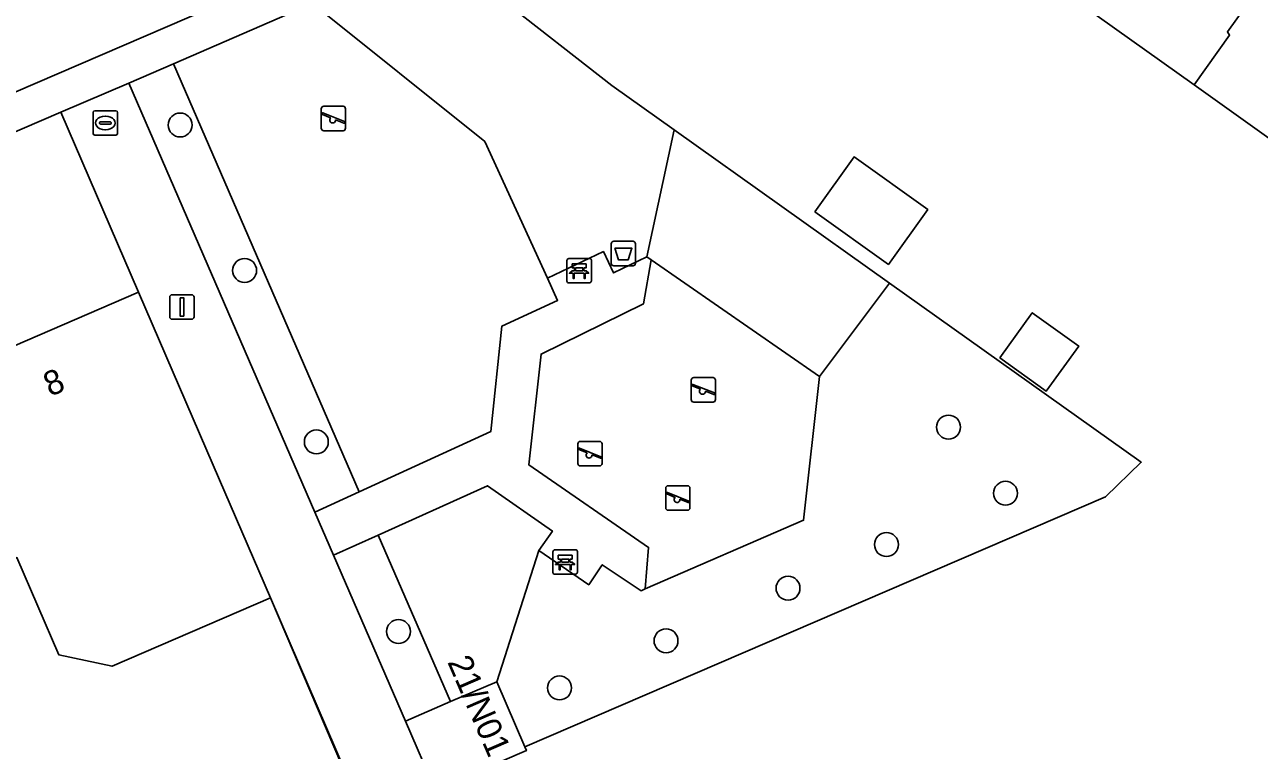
# Model space of a CAD drawing. Extents: x 157767 to 159172, y 387839 to 389425.
# Drawn here: x 158198 to 158248.5, y 388712.2 to 388741.9 of the extents above; entities that cross this region are included whole.
import ezdxf

# ---------------------------------------------------------------- set-up
doc = ezdxf.new("R2010")
doc.units = 0
for name, color, linetype in [('IMGEO_Afvalbak', 7, 'Continuous'), ('IMGEO_Bank', 7, 'Continuous'), ('IMGEO_Boom', 7, 'Continuous'), ('IMGEO_Erf', 7, 'Continuous'), ('IMGEO_Groenvoorziening', 7, 'Continuous'), ('IMGEO_Kolk', 7, 'Continuous'), ('IMGEO_Lichtmast', 7, 'Continuous'), ('IMGEO_Muur', 7, 'Continuous'), ('IMGEO_Pand', 7, 'Continuous'), ('IMGEO_Pand_nummerreeks', 7, 'Continuous'), ('IMGEO_Rijbaan_lokaal_open', 7, 'Continuous'), ('IMGEO_Speelvoorziening', 7, 'Continuous'), ('IMGEO_Terreindeel_zand', 7, 'Continuous'), ('IMGEO_Voetpad_open', 7, 'Continuous')]:
    doc.layers.add(name, color=color, linetype=linetype)

msp = doc.modelspace()

# ---------------------------------------------------------------- linework, layer by layer
at = {"layer": 'IMGEO_Afvalbak'}
for p, q in [((158222.016, 388732.127), (158222.016, 388732.927)), ((158222.016, 388732.927), (158222.016, 388732.127)), ((158222.116, 388733.027), (158222.906, 388733.027)), ((158222.906, 388733.027), (158222.116, 388733.027)), ((158223.006, 388732.927), (158223.006, 388732.127)), ((158223.006, 388732.127), (158223.006, 388732.927)), ((158222.906, 388732.027), (158222.116, 388732.027)), ((158222.116, 388732.027), (158222.906, 388732.027))]:
    msp.add_line(p, q, dxfattribs=at)
msp.add_lwpolyline([(158222.159, 388732.741), (158222.863, 388732.741), (158222.714, 388732.271), (158222.308, 388732.271), (158222.159, 388732.741)], dxfattribs=at)
for centre, start, end in [((158222.116, 388732.927), 90, 180), ((158222.116, 388732.927), 90, 180), ((158222.906, 388732.927), 0, 90), ((158222.906, 388732.927), 360, 90), ((158222.116, 388732.127), 180, 270), ((158222.116, 388732.127), 180, 270), ((158222.906, 388732.127), 270, 0), ((158222.906, 388732.127), 270, 0)]:
    msp.add_arc(centre, 0.1, start, end, dxfattribs=at)
at = {"layer": 'IMGEO_Bank'}
for p, q in [((158220.204, 388731.4), (158220.204, 388732.241)), ((158220.204, 388732.241), (158220.204, 388731.4)), ((158220.279, 388732.325), (158221.12, 388732.325)), ((158221.12, 388732.325), (158220.279, 388732.325)), ((158220.513, 388731.831), (158220.513, 388731.937)), ((158220.557, 388731.937), (158220.557, 388731.831)), ((158220.845, 388731.943), (158220.563, 388731.943)), ((158220.851, 388731.831), (158220.851, 388731.937)), ((158220.895, 388731.937), (158220.895, 388731.831)), ((158221.204, 388732.25), (158221.204, 388731.409)), ((158221.204, 388731.409), (158221.204, 388732.25)), ((158220.901, 388731.723), (158220.508, 388731.723)), ((158220.563, 388731.825), (158220.845, 388731.825)), ((158221.129, 388731.325), (158220.288, 388731.325)), ((158220.288, 388731.325), (158221.129, 388731.325)), ((158219.632, 388719.489), (158219.632, 388720.33)), ((158219.632, 388720.33), (158219.632, 388719.489)), ((158219.707, 388720.414), (158220.548, 388720.414)), ((158220.548, 388720.414), (158219.707, 388720.414)), ((158220.632, 388720.339), (158220.632, 388719.498)), ((158220.632, 388719.498), (158220.632, 388720.339)), ((158220.329, 388719.812), (158219.936, 388719.812)), ((158219.941, 388719.92), (158219.941, 388720.026)), ((158219.985, 388720.026), (158219.985, 388719.92)), ((158220.273, 388720.032), (158219.991, 388720.032)), ((158219.991, 388719.914), (158220.273, 388719.914)), ((158220.279, 388719.92), (158220.279, 388720.026)), ((158220.323, 388720.026), (158220.323, 388719.92)), ((158220.557, 388719.414), (158219.716, 388719.414)), ((158219.716, 388719.414), (158220.557, 388719.414))]:
    msp.add_line(p, q, dxfattribs=at)
for points in [[(158220.507, 388731.943), (158220.421, 388731.943), (158220.421, 388732.104), (158220.984, 388732.104), (158220.984, 388731.943), (158220.901, 388731.943)], [(158220.451, 388731.723), (158220.309, 388731.723), (158220.421, 388731.825), (158220.507, 388731.825)], [(158220.501, 388731.716), (158220.501, 388731.509), (158220.458, 388731.509), (158220.458, 388731.716)], [(158220.901, 388731.825), (158220.984, 388731.825), (158221.096, 388731.723), (158220.957, 388731.723)], [(158220.951, 388731.716), (158220.951, 388731.509), (158220.907, 388731.509), (158220.907, 388731.716)], [(158219.879, 388719.812), (158219.737, 388719.812), (158219.849, 388719.914), (158219.935, 388719.914)], [(158219.935, 388720.032), (158219.849, 388720.032), (158219.849, 388720.193), (158220.412, 388720.193), (158220.412, 388720.032), (158220.329, 388720.032)], [(158219.929, 388719.805), (158219.929, 388719.598), (158219.886, 388719.598), (158219.886, 388719.805)], [(158220.329, 388719.914), (158220.412, 388719.914), (158220.524, 388719.812), (158220.385, 388719.812)], [(158220.379, 388719.805), (158220.379, 388719.598), (158220.335, 388719.598), (158220.335, 388719.805)]]:
    msp.add_lwpolyline(points, dxfattribs=at)
for centre, radius, start, end in [((158220.282, 388732.247), 0.0779, 92.4484, 184.2845), ((158220.282, 388732.247), 0.0779, 92.4484, 184.2845), ((158220.506, 388731.936), 0.00671, 2.8957, 87.1043), ((158220.563, 388731.936), 0.00671, 92.8957, 177.1043), ((158220.845, 388731.936), 0.00671, 2.8957, 87.1043), ((158220.902, 388731.936), 0.00671, 92.8957, 177.1043), ((158221.126, 388732.247), 0.0779, 2.4484, 94.2845), ((158221.126, 388732.247), 0.0779, 2.4484, 94.2845), ((158220.282, 388731.403), 0.0779, 182.4484, 274.2845), ((158220.282, 388731.403), 0.0779, 182.4484, 274.2845), ((158220.451, 388731.716), 0.00671, 2.8957, 87.1043), ((158220.508, 388731.716), 0.00671, 92.8957, 177.1043), ((158220.506, 388731.832), 0.00671, 272.8957, 357.1043), ((158220.563, 388731.832), 0.00671, 182.8957, 267.1043), ((158220.845, 388731.832), 0.00671, 272.8957, 357.1043), ((158220.902, 388731.832), 0.00671, 182.8957, 267.1043), ((158220.9, 388731.716), 0.00671, 2.8957, 87.1043), ((158220.957, 388731.716), 0.00671, 92.8957, 177.1043), ((158221.126, 388731.403), 0.0779, 272.4484, 4.2845), ((158221.126, 388731.403), 0.0779, 272.4484, 4.2845), ((158219.71, 388720.336), 0.0779, 92.4484, 184.2845), ((158219.71, 388720.336), 0.0779, 92.4484, 184.2845), ((158220.554, 388720.336), 0.0779, 2.4484, 94.2845), ((158220.554, 388720.336), 0.0779, 2.4484, 94.2845), ((158219.879, 388719.805), 0.00671, 2.8957, 87.1043), ((158219.936, 388719.805), 0.00671, 92.8957, 177.1043), ((158219.934, 388720.025), 0.00671, 2.8957, 87.1043), ((158219.934, 388719.921), 0.00671, 272.8957, 357.1043), ((158219.991, 388720.025), 0.00671, 92.8957, 177.1043), ((158219.991, 388719.921), 0.00671, 182.8957, 267.1043), ((158220.273, 388720.025), 0.00671, 2.8957, 87.1043), ((158220.273, 388719.921), 0.00671, 272.8957, 357.1043), ((158220.33, 388720.025), 0.00671, 92.8957, 177.1043), ((158220.33, 388719.921), 0.00671, 182.8957, 267.1043), ((158220.328, 388719.805), 0.00671, 2.8957, 87.1043), ((158220.385, 388719.805), 0.00671, 92.8957, 177.1043), ((158219.71, 388719.492), 0.0779, 182.4484, 274.2845), ((158219.71, 388719.492), 0.0779, 182.4484, 274.2845), ((158220.554, 388719.492), 0.0779, 272.4484, 4.2845), ((158220.554, 388719.492), 0.0779, 272.4484, 4.2845)]:
    msp.add_arc(centre, radius, start, end, dxfattribs=at)
at = {"layer": 'IMGEO_Boom'}
for centre in [(158204.397, 388737.783), (158207.03, 388731.836), (158235.804, 388725.431), (158209.962, 388724.825), (158238.132, 388722.725), (158233.264, 388720.629), (158229.242, 388718.843), (158213.321, 388717.071), (158224.255, 388716.695), (158219.903, 388714.766)]:
    msp.add_circle(centre, 0.489, dxfattribs=at)
at = {"layer": 'IMGEO_Erf'}
for points in [[(158212.961, 388746.496), (158222.043, 388739.397), (158224.591, 388737.583), (158233.388, 388731.323), (158243.682, 388723.997), (158242.224, 388722.582), (158218.48, 388712.357), (158218.547, 388712.202), (158214.816, 388710.595), (158222.246, 388693.191), (158226.572, 388683.059), (158265.791, 388699.949)], [(158250.708, 388735.948), (158245.845, 388739.419), (158238.012, 388745.009)], [(158171.568, 388659.372), (158223.84, 388681.871), (158219.492, 388691.965), (158213.098, 388706.716), (158208.021, 388704.53), (158206.896, 388707.144), (158211.972, 388709.33), (158208.082, 388718.445), (158201.61, 388715.654), (158199.433, 388716.121), (158197.722, 388720.099), (158196.136, 388719.417), (158194.406, 388718.672), (158192.038, 388724.176), (158190.062, 388728.768), (158196.37, 388731.488), (158197.56, 388728.729), (158202.694, 388730.943), (158199.515, 388738.309), (158146.245, 388715.336)]]:
    msp.add_lwpolyline(points, dxfattribs=at)
for points in [[(158230.339, 388734.228), (158231.943, 388736.475), (158234.952, 388734.328), (158233.348, 388732.081)], [(158237.896, 388728.266), (158239.226, 388730.109), (158241.122, 388728.742), (158239.792, 388726.899)]]:
    msp.add_lwpolyline(points, close=True, dxfattribs=at)
at = {"layer": 'IMGEO_Groenvoorziening'}
for points in [[(158222.043, 388739.397), (158212.961, 388746.496), (158213.858, 388744.508), (158209.8, 388742.746), (158216.855, 388737.107), (158219.408, 388731.518), (158221.699, 388732.607), (158222.111, 388731.735), (158223.475, 388732.398), (158224.591, 388737.583)], [(158211.717, 388722.785), (158217.094, 388725.246), (158217.549, 388729.559), (158219.821, 388730.614), (158219.408, 388731.518), (158216.855, 388737.107), (158209.8, 388742.746), (158204.129, 388740.284)], [(158211.717, 388722.785), (158204.129, 388740.284), (158202.295, 388739.488), (158209.899, 388721.953)], [(158224.591, 388737.583), (158223.475, 388732.398), (158223.652, 388732.275), (158230.525, 388727.497), (158233.388, 388731.323)], [(158243.682, 388723.997), (158233.388, 388731.323), (158230.525, 388727.497), (158229.878, 388721.619), (158223.408, 388718.812), (158223.238, 388718.738), (158221.645, 388719.803), (158221.093, 388718.988), (158219.055, 388720.384), (158217.333, 388715.021), (158218.48, 388712.357), (158242.224, 388722.582)], [(158217.333, 388715.021), (158219.055, 388720.384), (158219.614, 388721.18), (158216.953, 388723.036), (158212.486, 388721.014), (158215.439, 388714.205)], [(158215.439, 388714.205), (158212.486, 388721.014), (158210.664, 388720.189), (158213.602, 388713.414)]]:
    msp.add_lwpolyline(points, close=True, dxfattribs=at)
at = {"layer": 'IMGEO_Kolk'}
for p, q in [((158200.835, 388737.441), (158200.835, 388738.293)), ((158200.91, 388738.367), (158201.762, 388738.367)), ((158201.323, 388738.147), (158201.348, 388738.147)), ((158201.836, 388738.293), (158201.836, 388737.441)), ((158201.094, 388737.861), (158201.094, 388737.873)), ((158201.532, 388737.824), (158201.134, 388737.824)), ((158201.137, 388737.91), (158201.535, 388737.91)), ((158201.346, 388737.587), (158201.321, 388737.587)), ((158201.578, 388737.873), (158201.578, 388737.861)), ((158201.762, 388737.367), (158200.91, 388737.367))]:
    msp.add_line(p, q, dxfattribs=at)
for points in [[(158200.835, 388737.441), (158200.835, 388738.293)], [(158200.91, 388738.367), (158201.762, 388738.367)], [(158201.836, 388738.293), (158201.836, 388737.441)], [(158201.762, 388737.367), (158200.91, 388737.367)]]:
    msp.add_lwpolyline(points, dxfattribs=at)
for centre, radius, start, end in [((158200.912, 388738.291), 0.0765, 91.552, 178.448), ((158200.912, 388738.291), 0.0765, 91.552, 178.448), ((158201.76, 388738.291), 0.0765, 1.552, 88.448), ((158201.76, 388738.291), 0.0765, 1.552, 88.448), ((158200.912, 388737.443), 0.0765, 181.552, 268.448), ((158200.912, 388737.443), 0.0765, 181.552, 268.448), ((158201.134, 388737.87), 0.0403, 85.8775, 175.7526), ((158201.131, 388737.86), 0.0366, 178.938, 274.7102), ((158201.535, 388737.867), 0.043, 264.8664, 352.4533), ((158201.539, 388737.872), 0.0386, 1.7309, 96.639), ((158201.76, 388737.443), 0.0765, 271.552, 358.448), ((158201.76, 388737.443), 0.0765, 271.552, 358.448)]:
    msp.add_arc(centre, radius, start, end, dxfattribs=at)
for centre, major_axis, ratio, start_param, end_param in [((158201.322, 388737.867), (-0.387, 0.002), 0.722429, 4.712389, 7.853982), ((158201.347, 388737.867), (-0.39, 0.002), 0.717154, 1.570796, 4.712389)]:
    msp.add_ellipse(centre, major_axis=major_axis, ratio=ratio, start_param=start_param, end_param=end_param, dxfattribs=at)
at = {"layer": 'IMGEO_Lichtmast'}
for p, q in [((158203.971, 388729.943), (158203.971, 388730.743)), ((158203.971, 388730.743), (158203.971, 388729.943)), ((158204.071, 388730.843), (158204.861, 388730.843)), ((158204.861, 388730.843), (158204.071, 388730.843)), ((158204.961, 388730.743), (158204.961, 388729.943)), ((158204.961, 388729.943), (158204.961, 388730.743)), ((158204.861, 388729.843), (158204.071, 388729.843)), ((158204.071, 388729.843), (158204.861, 388729.843))]:
    msp.add_line(p, q, dxfattribs=at)
msp.add_lwpolyline([(158204.391, 388730.718), (158204.541, 388730.718), (158204.541, 388729.968), (158204.391, 388729.968), (158204.391, 388730.718)], dxfattribs=at)
for centre, start, end in [((158204.071, 388730.743), 90, 180), ((158204.071, 388730.743), 90, 180), ((158204.861, 388730.743), 0, 90), ((158204.861, 388730.743), 360, 90), ((158204.071, 388729.943), 180, 270), ((158204.071, 388729.943), 180, 270), ((158204.861, 388729.943), 270, 0), ((158204.861, 388729.943), 270, 0)]:
    msp.add_arc(centre, 0.1, start, end, dxfattribs=at)
at = {"layer": 'IMGEO_Muur'}
msp.add_lwpolyline([(158219.492, 388691.965), (158208.082, 388718.445), (158205.742, 388723.876)], dxfattribs=at)
at = {"layer": 'IMGEO_Pand'}
for points in [[(158251.928, 388748.187), (158253.151, 388749.895), (158253.005, 388750), (158248.876, 388752.958), (158247.664, 388751.252), (158247.26, 388750.439), (158246.387, 388750.923), (158243.569, 388752.949), (158241.523, 388750), (158239.468, 388747.04), (158238.012, 388745.009), (158245.845, 388739.419), (158247.294, 388741.455), (158247.203, 388741.587)], [(158259.688, 388742.643), (158260.868, 388744.299), (158256.557, 388747.375), (158255.379, 388745.724), (158252.61, 388747.7), (158252.041, 388748.106), (158251.928, 388748.187), (158247.203, 388741.587), (158247.294, 388741.455), (158245.845, 388739.419), (158250.708, 388735.948), (158253.486, 388733.966), (158254.968, 388736.021)], [(158230.339, 388734.228), (158233.348, 388732.081), (158234.952, 388734.328), (158231.943, 388736.475)], [(158202.694, 388730.943), (158197.56, 388728.729), (158196.37, 388731.488), (158190.062, 388728.768), (158192.038, 388724.176), (158194.406, 388718.672), (158196.136, 388719.417), (158197.722, 388720.099), (158199.433, 388716.121), (158201.61, 388715.654), (158208.082, 388718.445), (158205.742, 388723.876)], [(158237.896, 388728.266), (158239.792, 388726.899), (158241.122, 388728.742), (158239.226, 388730.109)], [(158214.816, 388710.595), (158218.547, 388712.202), (158218.48, 388712.357), (158217.333, 388715.021), (158215.439, 388714.205), (158213.602, 388713.414)]]:
    msp.add_lwpolyline(points, close=True, dxfattribs=at)
at = {"layer": 'IMGEO_Rijbaan_lokaal_open'}
msp.add_lwpolyline([(158211.85, 388745.262), (158209.916, 388749.563), (158209.72, 388750), (158208.536, 388752.656), (158202.38, 388750), (158189.483, 388744.405), (158190.927, 388741.104), (158169.237, 388731.746), (158154.227, 388725.276), (158152.535, 388724.56), (158142.573, 388720.269), (158123.746, 388712.134), (158113.525, 388707.726), (158106.201, 388704.567), (158103.519, 388703.4), (158102.109, 388706.697), (158087.045, 388700.215), (158089.145, 388695.349), (158090.25, 388692.79), (158124.222, 388707.486), (158134.627, 388711.957), (158145.024, 388716.464)], close=True, dxfattribs=at)
at = {"layer": 'IMGEO_Speelvoorziening'}
for p, q in [((158210.164, 388737.649), (158210.164, 388738.449)), ((158210.164, 388738.449), (158210.164, 388737.649)), ((158210.264, 388738.549), (158211.054, 388738.549)), ((158211.054, 388738.549), (158210.264, 388738.549)), ((158211.154, 388738.449), (158211.154, 388737.649)), ((158211.154, 388737.649), (158211.154, 388738.449)), ((158210.547, 388738.077), (158210.208, 388738.214)), ((158210.233, 388738.274), (158211.109, 388737.921)), ((158211.085, 388737.861), (158210.745, 388737.998)), ((158211.054, 388737.549), (158210.264, 388737.549)), ((158210.264, 388737.549), (158211.054, 388737.549)), ((158225.286, 388726.554), (158225.286, 388727.354)), ((158225.286, 388727.354), (158225.286, 388726.554)), ((158225.386, 388727.454), (158226.176, 388727.454)), ((158226.176, 388727.454), (158225.386, 388727.454)), ((158226.276, 388727.354), (158226.276, 388726.554)), ((158226.276, 388726.554), (158226.276, 388727.354)), ((158225.669, 388726.982), (158225.33, 388727.119)), ((158225.355, 388727.179), (158226.231, 388726.826)), ((158226.207, 388726.766), (158225.867, 388726.903)), ((158226.176, 388726.454), (158225.386, 388726.454)), ((158225.386, 388726.454), (158226.176, 388726.454)), ((158220.75, 388724.846), (158221.54, 388724.846)), ((158221.54, 388724.846), (158220.75, 388724.846)), ((158220.65, 388723.946), (158220.65, 388724.746)), ((158220.65, 388724.746), (158220.65, 388723.946)), ((158221.033, 388724.374), (158220.694, 388724.511)), ((158220.719, 388724.571), (158221.595, 388724.218)), ((158221.64, 388724.746), (158221.64, 388723.946)), ((158221.64, 388723.946), (158221.64, 388724.746)), ((158221.54, 388723.846), (158220.75, 388723.846)), ((158220.75, 388723.846), (158221.54, 388723.846)), ((158221.571, 388724.158), (158221.231, 388724.295)), ((158224.243, 388722.131), (158224.243, 388722.931)), ((158224.243, 388722.931), (158224.243, 388722.131)), ((158224.343, 388723.031), (158225.133, 388723.031)), ((158225.133, 388723.031), (158224.343, 388723.031)), ((158225.233, 388722.931), (158225.233, 388722.131)), ((158225.233, 388722.131), (158225.233, 388722.931)), ((158224.626, 388722.559), (158224.287, 388722.696)), ((158224.312, 388722.756), (158225.188, 388722.403)), ((158225.164, 388722.343), (158224.824, 388722.48)), ((158225.133, 388722.031), (158224.343, 388722.031)), ((158224.343, 388722.031), (158225.133, 388722.031))]:
    msp.add_line(p, q, dxfattribs=at)
for centre, radius, start, end in [((158210.264, 388738.449), 0.1, 90, 180), ((158210.264, 388738.449), 0.1, 90, 180), ((158211.054, 388738.449), 0.1, 0, 90), ((158211.054, 388738.449), 0.1, 360, 90), ((158210.221, 388738.244), 0.0327, 68.078, 248.078), ((158210.626, 388737.987), 0.12, 130.9928, 5.1632), ((158210.264, 388737.649), 0.1, 180, 270), ((158210.264, 388737.649), 0.1, 180, 270), ((158211.054, 388737.649), 0.1, 270, 0), ((158211.054, 388737.649), 0.1, 270, 0), ((158211.097, 388737.891), 0.0327, 248.078, 68.078), ((158225.386, 388727.354), 0.1, 90, 180), ((158225.386, 388727.354), 0.1, 90, 180), ((158226.176, 388727.354), 0.1, 0, 90), ((158226.176, 388727.354), 0.1, 360, 90), ((158225.343, 388727.149), 0.0327, 68.078, 248.078), ((158225.748, 388726.892), 0.12, 130.9928, 5.1632), ((158225.386, 388726.554), 0.1, 180, 270), ((158225.386, 388726.554), 0.1, 180, 270), ((158226.176, 388726.554), 0.1, 270, 0), ((158226.176, 388726.554), 0.1, 270, 0), ((158226.219, 388726.796), 0.0327, 248.078, 68.078), ((158220.75, 388724.746), 0.1, 90, 180), ((158220.75, 388724.746), 0.1, 90, 180), ((158221.54, 388724.746), 0.1, 0, 90), ((158221.54, 388724.746), 0.1, 360, 90), ((158220.707, 388724.541), 0.0327, 68.078, 248.078), ((158221.112, 388724.284), 0.12, 130.9928, 5.1632), ((158220.75, 388723.946), 0.1, 180, 270), ((158220.75, 388723.946), 0.1, 180, 270), ((158221.54, 388723.946), 0.1, 270, 0), ((158221.54, 388723.946), 0.1, 270, 0), ((158221.583, 388724.188), 0.0327, 248.078, 68.078), ((158224.343, 388722.931), 0.1, 90, 180), ((158224.343, 388722.931), 0.1, 90, 180), ((158225.133, 388722.931), 0.1, 0, 90), ((158225.133, 388722.931), 0.1, 360, 90), ((158224.3, 388722.726), 0.0327, 68.078, 248.078), ((158224.705, 388722.469), 0.12, 130.9928, 5.1632), ((158225.176, 388722.373), 0.0327, 248.078, 68.078), ((158224.343, 388722.131), 0.1, 180, 270), ((158224.343, 388722.131), 0.1, 180, 270), ((158225.133, 388722.131), 0.1, 270, 0), ((158225.133, 388722.131), 0.1, 270, 0)]:
    msp.add_arc(centre, radius, start, end, dxfattribs=at)
at = {"layer": 'IMGEO_Terreindeel_zand'}
msp.add_lwpolyline([(158223.408, 388718.812), (158229.878, 388721.619), (158230.525, 388727.497), (158223.652, 388732.275), (158223.335, 388730.472), (158219.148, 388728.417), (158218.652, 388723.882), (158223.545, 388720.509)], close=True, dxfattribs=at)
at = {"layer": 'IMGEO_Voetpad_open'}
msp.add_lwpolyline([(158211.85, 388745.262), (158145.024, 388716.464), (158144.408, 388714.545), (158146.245, 388715.336), (158199.515, 388738.309), (158202.295, 388739.488), (158204.129, 388740.284), (158209.8, 388742.746)], dxfattribs=at)
for points in [[(158213.602, 388713.414), (158210.664, 388720.189), (158209.899, 388721.953), (158202.295, 388739.488), (158199.515, 388738.309), (158202.694, 388730.943), (158205.742, 388723.876), (158208.082, 388718.445), (158211.972, 388709.33), (158213.098, 388706.716), (158219.492, 388691.965), (158223.84, 388681.871), (158226.572, 388683.059), (158222.246, 388693.191), (158214.816, 388710.595)], [(158210.664, 388720.189), (158212.486, 388721.014), (158216.953, 388723.036), (158219.614, 388721.18), (158219.055, 388720.384), (158221.093, 388718.988), (158221.645, 388719.803), (158223.238, 388718.738), (158223.408, 388718.812), (158223.545, 388720.509), (158218.652, 388723.882), (158219.148, 388728.417), (158223.335, 388730.472), (158223.652, 388732.275), (158223.475, 388732.398), (158222.111, 388731.735), (158221.699, 388732.607), (158219.408, 388731.518), (158219.821, 388730.614), (158217.549, 388729.559), (158217.094, 388725.246), (158211.717, 388722.785), (158209.899, 388721.953)]]:
    msp.add_lwpolyline(points, close=True, dxfattribs=at)

# ---------------------------------------------------------------- texts
at = {"layer": 'IMGEO_Pand_nummerreeks'}
for s, rotation, p in [('8', 23.3278, (158199.082, 388726.663)), ('21/N01', 293.4481, (158215.306, 388715.829))]:
    msp.add_text(s, height=1, rotation=rotation, dxfattribs=at).set_placement(p)

doc.saveas('drawing.dxf')
